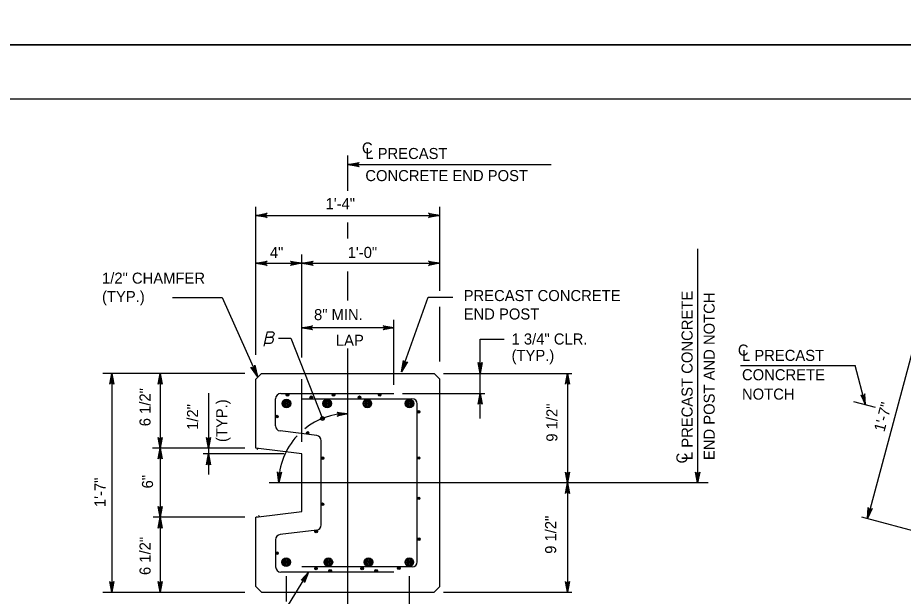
# Model space of a CAD drawing. Extents: x 3351 to 8430, y -3586 to 1457.
# Drawn here: x 4875.5 to 5121.6, y 418.4 to 579.2 of the extents above; entities that cross this region are included whole.
import ezdxf

# ---------------------------------------------------------------- set-up
doc = ezdxf.new("R2010")
doc.units = 0
for name, color, linetype in [('1', 7, 'Continuous'), ('2', 7, 'Continuous'), ('PLT-BNDY', 7, 'Continuous')]:
    doc.layers.add(name, color=color, linetype=linetype)

msp = doc.modelspace()

# ---------------------------------------------------------------- linework, layer by layer
at = {"layer": '1'}
for p, q in [((4967.28, 531.12), (4967.28, 540.9)), ((4967.28, 538.37), (5023.79, 538.37)), ((4941.68, 485.56), (4941.68, 526.69)), ((4992.87, 503.28), (4992.87, 526.69)), ((4941.68, 524.26), (4992.87, 524.26)), ((4967.28, 517.86), (4967.28, 522.27)), ((5064.48, 515), (5064.48, 449.98)), ((4954.48, 484.74), (4954.48, 513.4)), ((4941.68, 510.97), (4954.48, 510.97)), ((4954.48, 510.97), (4992.87, 510.97)), ((4967.28, 500.58), (4967.28, 508.71)), ((4918.53, 501.44), (4932.31, 501.44)), ((4982.2, 480.79), (4989.63, 501.57)), ((4989.63, 501.57), (4996.47, 501.57)), ((4992.87, 483.66), (4992.87, 498.87)), ((5127.38, 498.78), (5111.65, 440.06)), ((4980.08, 477.23), (4980.08, 495.29)), ((4980.08, 493.06), (4954.48, 493.06)), ((4948.03, 490.13), (4951.44, 490.13)), ((4951.44, 490.13), (4960.23, 467.84)), ((5004.03, 480.37), (5004.03, 489.87)), ((5004.03, 489.87), (5010.75, 489.87)), ((4967.28, 407.97), (4967.28, 487.27)), ((5076.4, 482.53), (5108.26, 482.53)), ((5111.14, 471.67), (5108.26, 482.53)), ((4938.61, 480.37), (4899.22, 480.37)), ((4901.67, 480.37), (4901.67, 419.58)), ((4915.11, 480.37), (4915.11, 459.58)), ((4941.68, 478.77), (4943.28, 480.37)), ((4943.28, 480.37), (4991.27, 480.37)), ((4991.27, 480.37), (4992.87, 478.77)), ((4993.86, 480.37), (5029.55, 480.37)), ((5004.03, 474.78), (5004.03, 480.37)), ((5028.28, 480.37), (5028.28, 449.98)), ((4941.68, 459.58), (4941.68, 478.77)), ((4954.48, 461.34), (4954.48, 478.81)), ((4992.87, 421.18), (4992.87, 478.77)), ((4928.55, 474.89), (4928.55, 459.58)), ((4947.17, 465.81), (4947.17, 473.33)), ((4948.62, 474.78), (4980.08, 474.78)), ((4954.48, 473.33), (4985.1, 473.33)), ((4982.47, 474.78), (5005.36, 474.78)), ((5004.03, 467.86), (5004.03, 474.78)), ((5107.79, 472.57), (5113.83, 470.95)), ((4986.55, 428.04), (4986.55, 471.88)), ((4958.63, 463.1), (4948.44, 464.37)), ((4959.89, 438.28), (4959.89, 461.66)), ((4938.61, 459.58), (4912.97, 459.58)), ((4915.11, 459.58), (4915.11, 440.38)), ((4949.62, 457.98), (4927.07, 457.98)), ((4928.55, 459.58), (4928.55, 457.98)), ((4928.55, 457.98), (4928.55, 452.27)), ((4954.48, 457.98), (4941.68, 459.58)), ((4942.07, 459.26), (4942.3, 459.5)), ((4954.48, 441.98), (4954.48, 457.98)), ((5067.36, 449.98), (4945.45, 449.98)), ((5028.28, 449.98), (5028.28, 419.58)), ((4941.68, 440.38), (4954.48, 441.98)), ((4942.1, 440.43), (4941.95, 440.58)), ((4942.83, 440.52), (4942.42, 440.92)), ((5110.01, 440.5), (5160.31, 427.02)), ((4938.61, 440.38), (4913.16, 440.38)), ((4915.11, 440.38), (4915.11, 419.58)), ((4941.68, 421.18), (4941.68, 440.38)), ((4958.63, 436.84), (4948.47, 435.58)), ((4947.2, 434.14), (4947.2, 426.59)), ((4985.11, 426.59), (4954.48, 426.59)), ((4942.75, 402.92), (4956.3, 425.14)), ((4980.08, 425.14), (4948.65, 425.14)), ((4950.14, 424.04), (4950.14, 417.03)), ((4984.36, 424.04), (4984.36, 397.35)), ((4943.28, 419.58), (4941.68, 421.18)), ((4992.87, 421.18), (4991.27, 419.58)), ((4899.22, 419.58), (4938.61, 419.58)), ((4943.28, 419.58), (4991.27, 419.58)), ((4993.86, 419.58), (5029.55, 419.58))]:
    msp.add_line(p, q, dxfattribs=at)
for points in [[(4967.28, 538.37), (4970.46, 538.96), (4970.21, 538.79), (4970.09, 538.58), (4970.05, 538.37), (4970.09, 538.15), (4970.21, 537.94), (4970.46, 537.77), (4967.28, 538.37), (4970.21, 537.94), (4970.09, 538.15), (4967.28, 538.37), (4970.05, 538.37), (4970.09, 538.58), (4967.28, 538.37), (4970.21, 538.79)], [(4941.68, 524.26), (4944.86, 524.86), (4944.61, 524.69), (4944.49, 524.47), (4944.45, 524.26), (4944.49, 524.05), (4944.61, 523.83), (4944.86, 523.67), (4941.68, 524.26), (4944.61, 523.83), (4944.49, 524.05), (4941.68, 524.26), (4944.45, 524.26), (4944.49, 524.47), (4941.68, 524.26), (4944.61, 524.69)], [(4992.87, 524.26), (4989.69, 523.67), (4989.94, 523.83), (4990.06, 524.05), (4990.1, 524.26), (4990.06, 524.47), (4989.94, 524.69), (4989.69, 524.86), (4992.87, 524.26), (4989.94, 524.69), (4990.06, 524.47), (4992.87, 524.26), (4990.1, 524.26), (4990.06, 524.05), (4992.87, 524.26), (4989.94, 523.83)], [(4941.68, 510.97), (4944.86, 511.57), (4944.61, 511.4), (4944.49, 511.19), (4944.45, 510.97), (4944.49, 510.76), (4944.61, 510.55), (4944.86, 510.38), (4941.68, 510.97), (4944.61, 510.55), (4944.49, 510.76), (4941.68, 510.97), (4944.45, 510.97), (4944.49, 511.19), (4941.68, 510.97), (4944.61, 511.4)], [(4954.48, 510.97), (4951.3, 510.38), (4951.54, 510.55), (4951.67, 510.76), (4951.7, 510.97), (4951.67, 511.19), (4951.54, 511.4), (4951.3, 511.57), (4954.48, 510.97), (4951.54, 511.4), (4951.67, 511.19), (4954.48, 510.97), (4951.7, 510.97), (4951.67, 510.76), (4954.48, 510.97), (4951.54, 510.55)], [(4954.48, 510.97), (4957.66, 511.57), (4957.41, 511.4), (4957.29, 511.19), (4957.25, 510.97), (4957.29, 510.76), (4957.41, 510.55), (4957.66, 510.38), (4954.48, 510.97), (4957.41, 510.55), (4957.29, 510.76), (4954.48, 510.97), (4957.25, 510.97), (4957.29, 511.19), (4954.48, 510.97), (4957.41, 511.4)], [(4992.87, 510.97), (4989.69, 510.38), (4989.94, 510.55), (4990.06, 510.76), (4990.1, 510.97), (4990.06, 511.19), (4989.94, 511.4), (4989.69, 511.57), (4992.87, 510.97), (4989.94, 511.4), (4990.06, 511.19), (4992.87, 510.97), (4990.1, 510.97), (4990.06, 510.76), (4992.87, 510.97), (4989.94, 510.55)], [(4932.34, 501.44), (4942.21, 479.48)], [(4954.48, 493.06), (4957.46, 493.62), (4957.23, 493.46), (4957.11, 493.26), (4957.08, 493.06), (4957.11, 492.86), (4957.23, 492.66), (4957.46, 492.5), (4954.48, 493.06), (4957.23, 492.66), (4957.11, 492.86), (4954.48, 493.06), (4957.08, 493.06), (4957.11, 493.26), (4954.48, 493.06), (4957.23, 493.46)], [(4980.08, 493.06), (4977.09, 492.5), (4977.32, 492.66), (4977.44, 492.86), (4977.48, 493.06), (4977.44, 493.26), (4977.32, 493.46), (4977.09, 493.62), (4980.08, 493.06), (4977.32, 493.46), (4977.44, 493.26), (4980.08, 493.06), (4977.48, 493.06), (4977.44, 492.86), (4980.08, 493.06), (4977.32, 492.66)], [(4945.42, 488.7), (4944.19, 488.7), (4944.62, 490.42), (4945.73, 490.44)], [(4944.62, 490.42), (4944.97, 491.89), (4946.34, 491.89)], [(4944, 487.91), (4944.19, 488.7)], [(4942.21, 479.48), (4940.36, 482.13), (4940.62, 481.98), (4940.86, 481.95), (4941.07, 482.01), (4941.25, 482.13), (4941.4, 482.33), (4941.45, 482.62), (4942.21, 479.48), (4941.4, 482.33), (4941.25, 482.13), (4942.21, 479.48), (4941.07, 482.01), (4940.86, 481.95), (4942.21, 479.48), (4940.62, 481.98)], [(4982.2, 480.79), (4982.71, 483.99), (4982.79, 483.7), (4982.95, 483.51), (4983.13, 483.41), (4983.35, 483.37), (4983.59, 483.42), (4983.83, 483.59), (4982.2, 480.79), (4983.59, 483.42), (4983.35, 483.37), (4982.2, 480.79), (4983.13, 483.41), (4982.95, 483.51), (4982.2, 480.79), (4982.79, 483.7)], [(5004.03, 480.37), (5003.47, 483.36), (5003.63, 483.13), (5003.83, 483.01), (5004.03, 482.97), (5004.23, 483.01), (5004.43, 483.13), (5004.59, 483.36), (5004.03, 480.37), (5004.43, 483.13), (5004.23, 483.01), (5004.03, 480.37), (5004.03, 482.97), (5003.83, 483.01), (5004.03, 480.37), (5003.63, 483.13)], [(4901.67, 480.37), (4902.23, 477.39), (4902.07, 477.62), (4901.87, 477.74), (4901.67, 477.77), (4901.47, 477.74), (4901.27, 477.62), (4901.11, 477.39), (4901.67, 480.37), (4901.27, 477.62), (4901.47, 477.74), (4901.67, 480.37), (4901.67, 477.77), (4901.87, 477.74), (4901.67, 480.37), (4902.07, 477.62)], [(4915.11, 480.37), (4915.67, 477.39), (4915.51, 477.62), (4915.31, 477.74), (4915.11, 477.77), (4914.91, 477.74), (4914.71, 477.62), (4914.55, 477.39), (4915.11, 480.37), (4914.71, 477.62), (4914.91, 477.74), (4915.11, 480.37), (4915.11, 477.77), (4915.31, 477.74), (4915.11, 480.37), (4915.51, 477.62)], [(5028.28, 480.37), (5028.84, 477.39), (5028.68, 477.62), (5028.48, 477.74), (5028.28, 477.77), (5028.08, 477.74), (5027.88, 477.62), (5027.72, 477.39), (5028.28, 480.37), (5027.88, 477.62), (5028.08, 477.74), (5028.28, 480.37), (5028.28, 477.77), (5028.48, 477.74), (5028.28, 480.37), (5028.68, 477.62)], [(5004.03, 474.78), (5004.59, 471.8), (5004.43, 472.03), (5004.23, 472.15), (5004.03, 472.18), (5003.83, 472.15), (5003.63, 472.03), (5003.47, 471.8), (5004.03, 474.78), (5003.63, 472.03), (5003.83, 472.15), (5004.03, 474.78), (5004.03, 472.18), (5004.23, 472.15), (5004.03, 474.78), (5004.43, 472.03)], [(5111.14, 471.67), (5110.92, 474.69), (5110.82, 474.43), (5110.66, 474.27), (5110.47, 474.18), (5110.27, 474.16), (5110.05, 474.23), (5109.83, 474.41), (5111.14, 471.67), (5110.05, 474.23), (5110.27, 474.16), (5111.14, 471.67), (5110.47, 474.18), (5110.66, 474.27), (5111.14, 471.67), (5110.82, 474.43)], [(4967.28, 469.18), (4964.33, 468.44), (4964.55, 468.61), (4964.66, 468.82), (4964.68, 469.02), (4964.63, 469.22), (4964.5, 469.41), (4964.27, 469.56), (4967.28, 469.18), (4964.5, 469.41), (4964.63, 469.22), (4967.28, 469.18), (4964.68, 469.02), (4964.66, 468.82), (4967.28, 469.18), (4964.55, 468.61)], [(4915.11, 459.58), (4914.55, 462.56), (4914.71, 462.33), (4914.91, 462.21), (4915.11, 462.18), (4915.31, 462.21), (4915.51, 462.33), (4915.67, 462.56), (4915.11, 459.58), (4915.51, 462.33), (4915.31, 462.21), (4915.11, 459.58), (4915.11, 462.18), (4914.91, 462.21), (4915.11, 459.58), (4914.71, 462.33)], [(4928.55, 459.58), (4927.99, 462.56), (4928.15, 462.33), (4928.35, 462.21), (4928.55, 462.18), (4928.75, 462.21), (4928.95, 462.33), (4929.11, 462.56), (4928.55, 459.58), (4928.95, 462.33), (4928.75, 462.21), (4928.55, 459.58), (4928.55, 462.18), (4928.35, 462.21), (4928.55, 459.58), (4928.15, 462.33)], [(4915.11, 459.58), (4915.67, 456.59), (4915.51, 456.82), (4915.31, 456.94), (4915.11, 456.98), (4914.91, 456.94), (4914.71, 456.82), (4914.55, 456.59), (4915.11, 459.58), (4914.71, 456.82), (4914.91, 456.94), (4915.11, 459.58), (4915.11, 456.98), (4915.31, 456.94), (4915.11, 459.58), (4915.51, 456.82)], [(4928.55, 457.98), (4929.11, 454.99), (4928.95, 455.22), (4928.75, 455.34), (4928.55, 455.38), (4928.35, 455.34), (4928.15, 455.22), (4927.99, 454.99), (4928.55, 457.98), (4928.15, 455.22), (4928.35, 455.34), (4928.55, 457.98), (4928.55, 455.38), (4928.75, 455.34), (4928.55, 457.98), (4928.95, 455.22)], [(4948.08, 449.98), (4947.7, 452.99), (4947.78, 452.87), (4947.85, 452.75), (4947.94, 452.68), (4948.04, 452.62), (4948.14, 452.6), (4948.24, 452.57), (4948.34, 452.58), (4948.44, 452.59), (4948.54, 452.65), (4948.65, 452.7), (4948.73, 452.81), (4948.82, 452.92), (4948.08, 449.98), (4948.73, 452.81), (4948.65, 452.7), (4948.08, 449.98), (4948.54, 452.65), (4948.44, 452.59), (4948.08, 449.98), (4948.34, 452.58), (4948.24, 452.57), (4948.08, 449.98), (4948.14, 452.6), (4948.04, 452.62), (4948.08, 449.98), (4947.94, 452.68), (4947.85, 452.75), (4948.08, 449.98), (4947.78, 452.87)], [(5028.28, 449.98), (5027.72, 452.96), (5027.88, 452.73), (5028.08, 452.61), (5028.28, 452.58), (5028.48, 452.61), (5028.68, 452.73), (5028.84, 452.96), (5028.28, 449.98), (5028.68, 452.73), (5028.48, 452.61), (5028.28, 449.98), (5028.28, 452.58), (5028.08, 452.61), (5028.28, 449.98), (5027.88, 452.73)], [(5064.48, 449.98), (5063.92, 452.96), (5064.08, 452.73), (5064.28, 452.61), (5064.48, 452.58), (5064.68, 452.61), (5064.88, 452.73), (5065.04, 452.96), (5064.48, 449.98), (5064.88, 452.73), (5064.68, 452.61), (5064.48, 449.98), (5064.48, 452.58), (5064.28, 452.61), (5064.48, 449.98), (5064.08, 452.73)], [(5028.28, 449.98), (5028.84, 446.99), (5028.68, 447.22), (5028.48, 447.34), (5028.28, 447.38), (5028.08, 447.34), (5027.88, 447.22), (5027.72, 446.99), (5028.28, 449.98), (5027.88, 447.22), (5028.08, 447.34), (5028.28, 449.98), (5028.28, 447.38), (5028.48, 447.34), (5028.28, 449.98), (5028.68, 447.22)], [(4915.11, 440.38), (4914.55, 443.36), (4914.71, 443.13), (4914.91, 443.01), (4915.11, 442.98), (4915.31, 443.01), (4915.51, 443.13), (4915.67, 443.36), (4915.11, 440.38), (4915.51, 443.13), (4915.31, 443.01), (4915.11, 440.38), (4915.11, 442.98), (4914.91, 443.01), (4915.11, 440.38), (4914.71, 443.13)], [(5111.65, 440.06), (5111.88, 443.09), (5111.98, 442.82), (5112.14, 442.66), (5112.32, 442.57), (5112.52, 442.55), (5112.75, 442.62), (5112.96, 442.8), (5111.65, 440.06), (5112.75, 442.62), (5112.52, 442.55), (5111.65, 440.06), (5112.32, 442.57), (5112.14, 442.66), (5111.65, 440.06), (5111.98, 442.82)], [(4915.11, 440.38), (4915.67, 437.4), (4915.51, 437.63), (4915.31, 437.74), (4915.11, 437.78), (4914.91, 437.74), (4914.71, 437.63), (4914.55, 437.4), (4915.11, 440.38), (4914.71, 437.63), (4914.91, 437.74), (4915.11, 440.38), (4915.11, 437.78), (4915.31, 437.74), (4915.11, 440.38), (4915.51, 437.63)], [(4956.3, 425.14), (4955.22, 422.3), (4955.21, 422.58), (4955.1, 422.79), (4954.94, 422.92), (4954.76, 423), (4954.52, 423), (4954.27, 422.89), (4956.3, 425.14), (4954.52, 423), (4954.76, 423), (4956.3, 425.14), (4954.94, 422.92), (4955.1, 422.79), (4956.3, 425.14), (4955.21, 422.58)], [(4901.67, 419.58), (4901.11, 422.56), (4901.27, 422.33), (4901.47, 422.21), (4901.67, 422.18), (4901.87, 422.21), (4902.07, 422.33), (4902.23, 422.56), (4901.67, 419.58), (4902.07, 422.33), (4901.87, 422.21), (4901.67, 419.58), (4901.67, 422.18), (4901.47, 422.21), (4901.67, 419.58), (4901.27, 422.33)], [(4915.11, 419.58), (4914.55, 422.56), (4914.71, 422.33), (4914.91, 422.21), (4915.11, 422.18), (4915.31, 422.21), (4915.51, 422.33), (4915.67, 422.56), (4915.11, 419.58), (4915.51, 422.33), (4915.31, 422.21), (4915.11, 419.58), (4915.11, 422.18), (4914.91, 422.21), (4915.11, 419.58), (4914.71, 422.33)], [(5028.28, 419.58), (5027.72, 422.56), (5027.88, 422.33), (5028.08, 422.21), (5028.28, 422.18), (5028.48, 422.21), (5028.68, 422.33), (5028.84, 422.56), (5028.28, 419.58), (5028.68, 422.33), (5028.48, 422.21), (5028.28, 419.58), (5028.28, 422.18), (5028.08, 422.21), (5028.28, 419.58), (5027.88, 422.33)]]:
    msp.add_lwpolyline(points, dxfattribs=at)
for centre, radius in [((4950.19, 472.03), 1.2), ((4950.19, 472.03), 0.906), ((4950.19, 472.03), 0.648), ((4950.52, 474.42), 0.36), ((4950.52, 474.42), 0.272), ((4950.52, 474.42), 0.195), ((4950.52, 474.42), 0.11), ((4957.11, 473.74), 0.36), ((4957.11, 473.74), 0.272), ((4957.11, 473.74), 0.195), ((4957.11, 473.74), 0.11), ((4961.51, 472.03), 1.2), ((4961.51, 472.03), 0.906), ((4961.51, 472.03), 0.648), ((4963.32, 474.42), 0.36), ((4963.32, 474.42), 0.272), ((4963.32, 474.42), 0.195), ((4963.32, 474.42), 0.11), ((4970.53, 473.74), 0.36), ((4970.53, 473.74), 0.272), ((4970.53, 473.74), 0.195), ((4970.53, 473.74), 0.11), ((4972.69, 472.03), 1.2), ((4972.69, 472.03), 0.906), ((4972.69, 472.03), 0.648), ((4976.12, 474.42), 0.36), ((4976.12, 474.42), 0.272), ((4976.12, 474.42), 0.195), ((4976.12, 474.42), 0.11), ((4984.41, 472.03), 1.2), ((4984.41, 472.03), 0.906), ((4984.41, 472.03), 0.648), ((4950.19, 472.03), 0.367), ((4950.19, 472.03), 0.0862), ((4961.51, 472.03), 0.367), ((4961.51, 472.03), 0.0862), ((4972.69, 472.03), 0.367), ((4972.69, 472.03), 0.0862), ((4984.41, 472.03), 0.367), ((4984.41, 472.03), 0.0862), ((4986.94, 469.68), 0.36), ((4947.55, 468.36), 0.36), ((4947.55, 468.36), 0.272), ((4947.55, 468.36), 0.195), ((4947.55, 468.36), 0.11), ((4960.23, 467.84), 0.533), ((4960.23, 467.84), 0.267), ((4986.94, 469.68), 0.272), ((4986.94, 469.68), 0.195), ((4986.94, 469.68), 0.11), ((4956.12, 463.83), 0.36), ((4956.12, 463.83), 0.272), ((4956.12, 463.83), 0.195), ((4956.12, 463.83), 0.11), ((4960.27, 456.81), 0.36), ((4960.27, 456.81), 0.272), ((4960.27, 456.81), 0.195), ((4960.27, 456.81), 0.11), ((4986.96, 456.87), 0.36), ((4986.96, 456.87), 0.272), ((4986.96, 456.87), 0.195), ((4986.96, 456.87), 0.11), ((4986.96, 445.65), 0.36), ((4986.96, 445.65), 0.272), ((4986.96, 445.65), 0.195), ((4986.96, 445.65), 0.11), ((4960.27, 444.01), 0.36), ((4960.27, 444.01), 0.272), ((4960.27, 444.01), 0.195), ((4960.27, 444.01), 0.11), ((4958.46, 436.46), 0.36), ((4958.46, 436.46), 0.272), ((4958.46, 436.46), 0.195), ((4958.46, 436.46), 0.11), ((4986.97, 434.31), 0.36), ((4986.97, 434.31), 0.272), ((4986.97, 434.31), 0.195), ((4986.97, 434.31), 0.11), ((4947.59, 430.44), 0.36), ((4947.59, 430.44), 0.272), ((4947.59, 430.44), 0.195), ((4947.59, 430.44), 0.11), ((4950.14, 427.92), 1.2), ((4950.14, 427.92), 0.906), ((4950.14, 427.92), 0.648), ((4950.14, 427.92), 0.367), ((4961.86, 427.92), 1.2), ((4961.86, 427.92), 0.906), ((4961.86, 427.92), 0.648), ((4961.86, 427.92), 0.367), ((4973.04, 427.92), 1.2), ((4973.04, 427.92), 0.906), ((4973.04, 427.92), 0.648), ((4973.04, 427.92), 0.367), ((4984.36, 427.92), 1.2), ((4984.36, 427.92), 0.906), ((4984.36, 427.92), 0.648), ((4984.36, 427.92), 0.367), ((4950.14, 427.92), 0.0862), ((4958.43, 426.18), 0.36), ((4958.43, 426.18), 0.272), ((4958.43, 426.18), 0.195), ((4958.43, 426.18), 0.11), ((4961.86, 427.92), 0.0862), ((4962.36, 425.51), 0.36), ((4962.36, 425.51), 0.272), ((4971.23, 426.18), 0.36), ((4971.23, 426.18), 0.272), ((4971.23, 426.18), 0.195), ((4971.23, 426.18), 0.11), ((4973.04, 427.92), 0.0862), ((4975.16, 425.51), 0.36), ((4975.16, 425.51), 0.272), ((4981.46, 426.24), 0.36), ((4981.46, 426.24), 0.272), ((4981.46, 426.24), 0.195), ((4981.46, 426.24), 0.11), ((4984.36, 427.92), 0.0862), ((4962.36, 425.51), 0.195), ((4962.36, 425.51), 0.11), ((4975.16, 425.51), 0.195), ((4975.16, 425.51), 0.11)]:
    msp.add_circle(centre, radius, dxfattribs=at)
for centre, radius, start, end in [((4948.62, 473.33), 1.45, 90, 180), ((4985.1, 471.88), 1.45, 0, 90), ((4967.28, 449.98), 19.2, 90, 128.4777), ((4948.62, 465.81), 1.45, 180, 262.8733), ((4967.28, 449.98), 19.2, 137.2504, 180), ((4958.45, 461.66), 1.45, 360, 82.8733), ((4958.45, 438.28), 1.45, 277.1086, 0), ((4948.65, 434.14), 1.45, 97.1086, 180), ((4948.65, 426.59), 1.45, 180, 270), ((4985.11, 428.04), 1.45, 270, 360)]:
    msp.add_arc(centre, radius, start, end, dxfattribs=at)
msp.add_spline([(4946.34, 491.89), (4946.56, 491.81), (4946.72, 491.64), (4946.75, 491.2), (4946.62, 490.92), (4946.47, 490.71), (4946.13, 490.44), (4945.73, 490.44), (4946.13, 490.44), (4946.47, 490.2), (4946.52, 489.8), (4946.43, 489.39), (4946.21, 488.98), (4946, 488.78), (4945.66, 488.72), (4945.38, 488.7)], degree=3, dxfattribs=at)
at = {"layer": '2'}
msp.add_line((4642.34, 556.69), (5428.34, 556.69), dxfattribs=at)
at = {"layer": 'PLT-BNDY'}
for points in [[(4602.34, 1165.69), (5443.34, 1165.69), (5443.34, 571.69), (4602.34, 571.69)], [(4602.34, 571.69), (5443.34, 571.69), (5443.34, -22.31), (4602.34, -22.31)]]:
    msp.add_lwpolyline(points, close=True, dxfattribs=at)

# ---------------------------------------------------------------- texts
at = {"layer": '1'}
for s, height, p in [('C', 3.07, (4971.2, 541.47)), ('L PRECAST', 3.072, (4972.14, 539.93)), ('CONCRETE END POST', 3.0721, (4972.14, 533.79)), ('1\'-4"', 3.072, (4961.09, 525.99)), ('4"', 3.072, (4945.61, 512.42)), ('1\'-0"', 3.072, (4967.24, 512.44)), ('1/2" CHAMFER', 3.0721, (4898.97, 505.3)), ('(TYP.)', 3.072, (4898.97, 500.18)), ('PRECAST CONCRETE', 3.0721, (4999.46, 500.46)), ('8" MIN.', 3.072, (4957.88, 495.16)), ('END POST', 3.072, (4999.46, 495.34)), ('LAP', 3.072, (4963.95, 488.05)), ('1 3/4" CLR.', 3.0721, (5012.77, 488.39)), ('C', 3.07, (5075.66, 485.31)), ('(TYP.)', 3.072, (5012.77, 483.84)), ('L PRECAST', 3.072, (5076.8, 483.84)), ('CONCRETE', 3.072, (5076.8, 478.46)), ('NOTCH', 3.072, (5076.8, 473.08))]:
    msp.add_text(s, height=height, dxfattribs=at).set_placement(p)
for s, height, rotation, p in [('L PRECAST CONCRETE', 3.0721, 90, (5063.08, 456.29)), ('END POST AND NOTCH', 3.0721, 90, (5069.22, 456.29)), ('6 1/2"', 3.072, 90, (4912.46, 465.68)), ('(TYP.)', 3.072, 90, (4933.76, 461.29)), ('1/2"', 3.072, 90, (4925.66, 464.67)), ('9 1/2"', 3.072, 90, (5025.51, 461.4)), ('1\'-7"', 3.072, 75, (5116.36, 463.94)), ('C', 3.07, 90, (5061.64, 455.35)), ('1\'-7"', 3.072, 90, (4899.94, 443.23)), ('6"', 3.072, 90, (4913.14, 448.41)), ('9 1/2"', 3.072, 90, (5025.17, 430.23)), ('6 1/2"', 3.072, 90, (4912.46, 424.35))]:
    msp.add_text(s, height=height, rotation=rotation, dxfattribs=at).set_placement(p)

doc.saveas('drawing.dxf')
